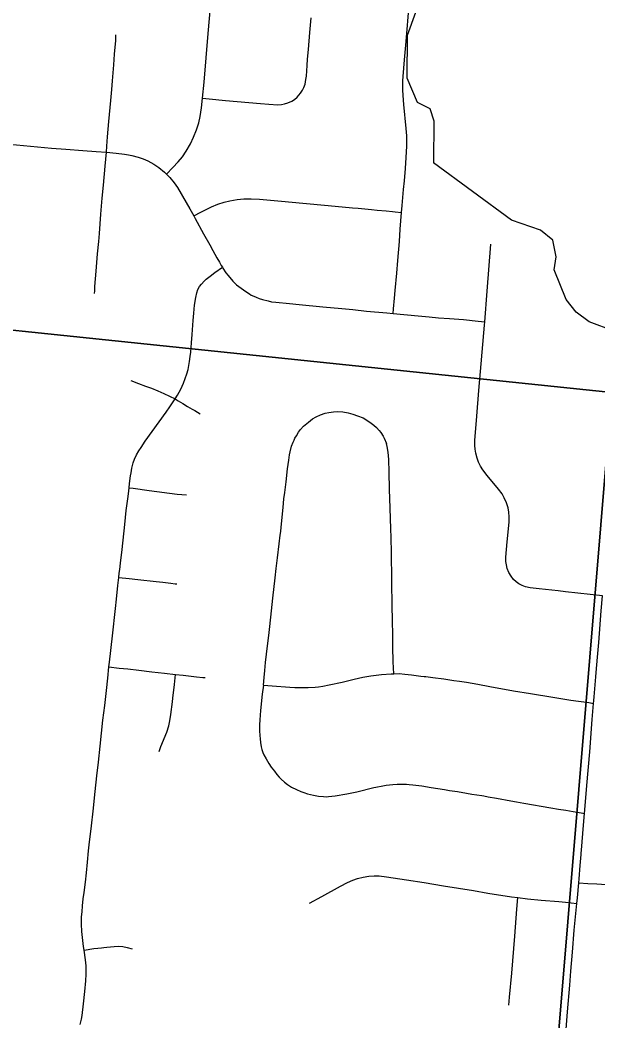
# Model space of a CAD drawing. Extents: x 0 to 34, y 0 to 22.
# Drawn here: x 6.387 to 6.875, y 18.614 to 19.457 of the extents above; entities that cross this region are included whole.
import ezdxf

# ---------------------------------------------------------------- set-up
doc = ezdxf.new("R2010")
doc.units = 0
for name, color, linetype in [('GM_X_City_Street', 7, 'Continuous'), ('GM_X_Corporation', 7, 'Continuous'), ('GM_X_Minor_River', 7, 'Continuous'), ('GM_X_Township_Road', 7, 'Continuous')]:
    doc.layers.add(name, color=color, linetype=linetype)

msp = doc.modelspace()

# ---------------------------------------------------------------- linework, layer by layer
at = {"layer": 'GM_X_City_Street'}
for points in [[(6.51083, 19.32713), (6.51607, 19.33266), (6.52072, 19.33757), (6.52417, 19.34185), (6.52726, 19.34643), (6.53094, 19.35282), (6.53363, 19.35835), (6.53616, 19.3646), (6.53799, 19.37044), (6.53921, 19.37582), (6.54025, 19.38313), (6.54106, 19.39107), (6.54245, 19.40472), (6.54605, 19.44554), (6.55043, 19.49687), (6.55192, 19.51479), (6.55468, 19.5463), (6.55578, 19.55817), (6.55762, 19.57964), (6.55914, 19.59791), (6.55943, 19.60137)], [(6.70193, 19.20975), (6.70228, 19.21359), (6.70314, 19.22278), (6.70367, 19.22908), (6.70495, 19.24383), (6.70586, 19.25433), (6.70708, 19.27038), (6.70782, 19.28078), (6.70904, 19.29478), (6.70955, 19.30066), (6.71065, 19.31411), (6.7113, 19.32152), (6.71216, 19.33201), (6.71294, 19.34131), (6.71318, 19.34607), (6.71334, 19.3506), (6.71331, 19.35935), (6.71288, 19.36559), (6.71081, 19.38592), (6.71025, 19.39332), (6.71006, 19.39824), (6.71011, 19.40563), (6.71032, 19.40932), (6.71148, 19.4235), (6.71279, 19.43897), (6.71542, 19.46984)], [(6.54106, 19.39107), (6.5468, 19.39055), (6.56043, 19.38931), (6.59008, 19.38665), (6.59696, 19.38606), (6.6047, 19.38562), (6.6077, 19.38582), (6.6102, 19.38627), (6.61314, 19.38725), (6.61648, 19.3887), (6.61858, 19.39), (6.62088, 19.39207), (6.62364, 19.39542), (6.62549, 19.3979), (6.62664, 19.40009), (6.62768, 19.40305), (6.62837, 19.40689), (6.62869, 19.4097), (6.62927, 19.41858), (6.62966, 19.42411), (6.63043, 19.43213), (6.63166, 19.44656), (6.63264, 19.45873)], [(6.45021, 19.22651), (6.45031, 19.22887), (6.45049, 19.23257), (6.45154, 19.24536), (6.45277, 19.26001), (6.45367, 19.2703), (6.45422, 19.27704), (6.45546, 19.29334), (6.45669, 19.30687), (6.45758, 19.31783), (6.45903, 19.33393), (6.46016, 19.34564), (6.4605, 19.35076), (6.46116, 19.35854), (6.46224, 19.37138), (6.46394, 19.38913), (6.46458, 19.39839), (6.46521, 19.40579), (6.46635, 19.41937), (6.46698, 19.42811), (6.46799, 19.43966), (6.46821, 19.44449)], [(6.37255, 19.35303), (6.41384, 19.34917), (6.42593, 19.34826), (6.44025, 19.34714), (6.45143, 19.34622), (6.46016, 19.34564), (6.46845, 19.34492), (6.47528, 19.34408), (6.47876, 19.34348), (6.48144, 19.34292), (6.48692, 19.34152), (6.49111, 19.34012), (6.49517, 19.33834), (6.50014, 19.33558), (6.50431, 19.33273), (6.5092, 19.32877), (6.51083, 19.32713), (6.51366, 19.3243), (6.51732, 19.31996), (6.52018, 19.31579), (6.52728, 19.30334), (6.53042, 19.29799), (6.53372, 19.29195), (6.53489, 19.28981), (6.54208, 19.27676), (6.5473, 19.26758), (6.54985, 19.2628), (6.55322, 19.25668), (6.55545, 19.25297), (6.55699, 19.25032), (6.55794, 19.24865), (6.55835, 19.24793), (6.56089, 19.24405), (6.56269, 19.24163), (6.5668, 19.23705), (6.56982, 19.23402), (6.57362, 19.23097), (6.57767, 19.22819), (6.5808, 19.22626), (6.58229, 19.22532), (6.58434, 19.22428), (6.58637, 19.22338), (6.5888, 19.22246), (6.59172, 19.22158), (6.59644, 19.22031), (6.59942, 19.21972), (6.60303, 19.21922), (6.61451, 19.2181), (6.62254, 19.21739), (6.64266, 19.21546), (6.65851, 19.21393), (6.66785, 19.21302), (6.67934, 19.2118), (6.69651, 19.21027), (6.70193, 19.20975), (6.72283, 19.20773), (6.73217, 19.20682), (6.74017, 19.20617), (6.74938, 19.20547), (6.76115, 19.20459), (6.77353, 19.20339), (6.77908, 19.20285)], [(6.53372, 19.29195), (6.53987, 19.29503), (6.54483, 19.29752), (6.54875, 19.2995), (6.55394, 19.30173), (6.55931, 19.30354), (6.56418, 19.30475), (6.57036, 19.3058), (6.57598, 19.30634), (6.58225, 19.30646), (6.58912, 19.30613), (6.60147, 19.30496), (6.60764, 19.30445), (6.6256, 19.30275), (6.64716, 19.30079), (6.66752, 19.29889), (6.67245, 19.29845), (6.68353, 19.29745), (6.68844, 19.29694), (6.69599, 19.2962), (6.70122, 19.29567), (6.70363, 19.2954), (6.70904, 19.29478)], [(6.87829, 18.97202), (6.84704, 18.97531), (6.84088, 18.97599), (6.82482, 18.97774), (6.81748, 18.9786), (6.81335, 18.9795), (6.81054, 18.98052), (6.80789, 18.98188), (6.80548, 18.98359), (6.80337, 18.98565), (6.80122, 18.98854), (6.79943, 18.99168), (6.79807, 18.99502), (6.79728, 18.99789), (6.79693, 19.00084), (6.79694, 19.00448), (6.79799, 19.01739), (6.79879, 19.02544), (6.7996, 19.03415), (6.79973, 19.03858), (6.79942, 19.04239), (6.79868, 19.04616), (6.79732, 19.05039), (6.79556, 19.05447), (6.79366, 19.0578), (6.7907, 19.0619), (6.78112, 19.07335), (6.77734, 19.07818), (6.77544, 19.08121), (6.77388, 19.08445), (6.77267, 19.08788), (6.77164, 19.09201), (6.77106, 19.09557), (6.77082, 19.09858), (6.77084, 19.10284), (6.77227, 19.12324), (6.77413, 19.14489), (6.77549, 19.16097), (6.77885, 19.19996), (6.77908, 19.20285), (6.7811, 19.22844), (6.78425, 19.26805)], [(6.43794, 18.61088), (6.43905, 18.61519), (6.43957, 18.61832), (6.44075, 18.6282), (6.44189, 18.63871), (6.44271, 18.64745), (6.44315, 18.65315), (6.44304, 18.66019), (6.44248, 18.66523), (6.44138, 18.67351), (6.44092, 18.67652), (6.43946, 18.68916), (6.43913, 18.69543), (6.43924, 18.70135), (6.43957, 18.70583), (6.44002, 18.71086), (6.44069, 18.71668), (6.44138, 18.72198), (6.44238, 18.73058), (6.44326, 18.7386), (6.44416, 18.74743), (6.44517, 18.75705), (6.44573, 18.76209), (6.44751, 18.77819), (6.44886, 18.79049), (6.45053, 18.80705), (6.4521, 18.82024), (6.45344, 18.83176), (6.45492, 18.8452), (6.45725, 18.86722), (6.4587, 18.87963), (6.46015, 18.89227), (6.46127, 18.90267), (6.46228, 18.912), (6.46273, 18.91612), (6.46523, 18.93829), (6.46777, 18.9611), (6.46854, 18.96905), (6.46986, 18.98071), (6.47061, 18.98746), (6.47101, 18.99109), (6.47134, 18.99407), (6.47197, 18.99942), (6.47332, 19.01105), (6.47557, 19.03201), (6.47688, 19.04377), (6.47815, 19.05361), (6.4787, 19.05791), (6.4793, 19.06297), (6.47973, 19.06655), (6.4804, 19.07289), (6.48089, 19.07562), (6.48163, 19.07938), (6.48275, 19.08386), (6.48375, 19.08699), (6.48543, 19.09068), (6.48756, 19.09415), (6.48935, 19.09694), (6.49292, 19.10209), (6.49874, 19.11036), (6.5104, 19.12653), (6.51359, 19.13111), (6.51712, 19.13622), (6.51812, 19.1378), (6.52013, 19.14097), (6.52279, 19.14593), (6.52507, 19.15103), (6.52659, 19.1551), (6.52793, 19.1589), (6.52894, 19.1627), (6.52961, 19.16595), (6.53017, 19.16941), (6.53073, 19.17366), (6.53118, 19.17724), (6.53196, 19.18507), (6.53241, 19.19201), (6.5333, 19.20386), (6.53386, 19.21012), (6.53442, 19.21672), (6.53543, 19.22332), (6.53632, 19.22724), (6.53733, 19.22992), (6.53867, 19.23238), (6.54024, 19.23451), (6.54255, 19.23697), (6.54426, 19.23866), (6.54756, 19.24131), (6.55163, 19.24419), (6.55794, 19.24865)], [(6.48085, 19.15331), (6.48722, 19.15085), (6.49315, 19.1485), (6.49807, 19.14671), (6.50355, 19.14459), (6.50858, 19.14235), (6.51812, 19.1378)], [(6.51812, 19.1378), (6.52077, 19.1362), (6.52447, 19.13396), (6.5286, 19.1315), (6.53252, 19.12927), (6.53476, 19.12792), (6.53923, 19.12524)], [(6.59247, 18.8966), (6.59317, 18.90322), (6.59375, 18.90888), (6.59438, 18.9157), (6.59595, 18.92969), (6.59693, 18.93849), (6.59749, 18.94341), (6.59864, 18.95403), (6.60055, 18.96988), (6.60247, 18.98715), (6.60335, 18.99501), (6.60445, 19.00382), (6.60585, 19.01583), (6.60675, 19.02311), (6.60705, 19.02611), (6.60749, 19.02974), (6.60908, 19.04626), (6.60979, 19.05364), (6.61043, 19.05882), (6.61156, 19.06798), (6.61291, 19.07898), (6.61391, 19.08615), (6.61462, 19.09073), (6.61509, 19.09316), (6.6163, 19.09792), (6.61753, 19.10139), (6.61831, 19.10312), (6.61907, 19.10468), (6.6203, 19.10682), (6.62207, 19.10972), (6.62378, 19.11193), (6.6264, 19.11484), (6.63044, 19.1182), (6.63388, 19.12088), (6.63684, 19.12272), (6.6406, 19.12442), (6.64451, 19.12577), (6.64756, 19.12648), (6.6516, 19.12705), (6.65523, 19.12712), (6.65948, 19.12684), (6.66396, 19.12613), (6.66801, 19.12506), (6.67184, 19.12364), (6.67653, 19.12172), (6.6805, 19.11945), (6.68334, 19.11747), (6.68561, 19.11562), (6.68781, 19.11363), (6.69001, 19.11129), (6.69143, 19.10951), (6.69335, 19.10653), (6.69434, 19.10462), (6.69636, 19.10014)], [(6.70231, 18.9063), (6.70188, 18.9163), (6.70181, 18.91803), (6.70161, 18.92731), (6.70152, 18.93274), (6.7015, 18.93698), (6.70147, 18.94229), (6.70146, 18.94404), (6.70144, 18.94571), (6.70144, 18.9472), (6.70144, 18.94856), (6.70139, 18.95016), (6.70128, 18.95411), (6.70116, 18.96061), (6.70108, 18.9673), (6.70089, 18.97963), (6.70064, 18.99324), (6.70054, 19.00005), (6.70036, 19.01118), (6.70021, 19.01797), (6.70011, 19.02104), (6.6999, 19.02842), (6.69939, 19.04574), (6.69888, 19.06185), (6.6985, 19.07612), (6.69821, 19.08666), (6.69769, 19.09283), (6.69692, 19.09772), (6.69636, 19.10014)], [(6.4793, 19.06297), (6.48278, 19.0625), (6.4963, 19.06066), (6.51968, 19.05769), (6.52771, 19.05697)], [(6.47061, 18.98746), (6.47937, 18.98649), (6.48674, 18.98567), (6.50216, 18.98394), (6.50771, 18.98333), (6.51448, 18.98257), (6.51816, 18.98214), (6.51939, 18.98199)], [(6.46228, 18.912), (6.47088, 18.9111), (6.47827, 18.91032), (6.48749, 18.9093), (6.49855, 18.90797), (6.50899, 18.90675), (6.51848, 18.90569), (6.52498, 18.90497), (6.53605, 18.90376), (6.54156, 18.90317), (6.54339, 18.90299)], [(6.50448, 18.84084), (6.50608, 18.84488), (6.51099, 18.85698), (6.51272, 18.86229), (6.51371, 18.86651), (6.51459, 18.87204), (6.51577, 18.88253), (6.5161, 18.88563), (6.51748, 18.89731), (6.51848, 18.90569)], [(6.59247, 18.8966), (6.59982, 18.89612), (6.61469, 18.89502), (6.61904, 18.89479), (6.62218, 18.89469), (6.62593, 18.89466), (6.63036, 18.89474), (6.63604, 18.8951), (6.63906, 18.89538), (6.64254, 18.89584), (6.64794, 18.89684), (6.65881, 18.89925), (6.66896, 18.90181), (6.67625, 18.90327), (6.68295, 18.90442), (6.69212, 18.90567), (6.7001, 18.90628), (6.70231, 18.9063), (6.70684, 18.90634), (6.71173, 18.90603), (6.71723, 18.90538), (6.72514, 18.90436), (6.72814, 18.90399), (6.72934, 18.90386), (6.7354, 18.90311), (6.74455, 18.90189), (6.75304, 18.90068), (6.75783, 18.89997), (6.76367, 18.89906), (6.77336, 18.89736), (6.78325, 18.89556), (6.80331, 18.89199), (6.8177, 18.8896), (6.83657, 18.88658), (6.85168, 18.88411), (6.8667, 18.88191), (6.87079, 18.88131)], [(6.59247, 18.8966), (6.59157, 18.88915), (6.59095, 18.88373), (6.58998, 18.87509), (6.58973, 18.87158), (6.58942, 18.86721), (6.58927, 18.86353), (6.58927, 18.85805), (6.58942, 18.85415), (6.5897, 18.85131), (6.58998, 18.84847), (6.59069, 18.84457), (6.59119, 18.8425), (6.59204, 18.83995), (6.59289, 18.83796), (6.59481, 18.83448), (6.59715, 18.83065), (6.59914, 18.82745), (6.60177, 18.82412), (6.60368, 18.82149), (6.60565, 18.81928), (6.60749, 18.81744), (6.61019, 18.81496), (6.61277, 18.81304), (6.61618, 18.81084), (6.6203, 18.80871), (6.62413, 18.80708), (6.62662, 18.80623), (6.62974, 18.80509), (6.63481, 18.80384), (6.63901, 18.80308), (6.64325, 18.80272), (6.64564, 18.80268), (6.64749, 18.80281), (6.65296, 18.80347), (6.66271, 18.80512), (6.67117, 18.80689), (6.68548, 18.81036), (6.68716, 18.81077), (6.69304, 18.81195), (6.69606, 18.81239), (6.70158, 18.81299), (6.70518, 18.81319), (6.70843, 18.81333), (6.71029, 18.81334), (6.71303, 18.81327), (6.71525, 18.81309), (6.71843, 18.81278), (6.72097, 18.81245), (6.72612, 18.81171), (6.73397, 18.81049), (6.73958, 18.80955), (6.74507, 18.80869), (6.74933, 18.80802), (6.75614, 18.80697), (6.76374, 18.80574), (6.76831, 18.80495), (6.7766, 18.80366), (6.77833, 18.80334), (6.78187, 18.80271), (6.78906, 18.80142), (6.80112, 18.79931), (6.80583, 18.79849), (6.81194, 18.79737), (6.8348, 18.79342), (6.84128, 18.79225), (6.84734, 18.79127), (6.85372, 18.7902), (6.86034, 18.78906), (6.86322, 18.78856)], [(6.63125, 18.71296), (6.64166, 18.71859), (6.65743, 18.72727), (6.66339, 18.73049), (6.66785, 18.73246), (6.6719, 18.73381), (6.67665, 18.73499), (6.68147, 18.7358), (6.68572, 18.73611), (6.68772, 18.7361), (6.68996, 18.73599), (6.69632, 18.73524), (6.71324, 18.73271), (6.72788, 18.73027), (6.74434, 18.72759), (6.76947, 18.72355), (6.78172, 18.72149), (6.80167, 18.71838), (6.80696, 18.71766), (6.81518, 18.71666), (6.82671, 18.7156), (6.84154, 18.7143), (6.84705, 18.71375), (6.85672, 18.71277)], [(6.85827, 18.7301), (6.86604, 18.7297), (6.87347, 18.72931), (6.88524, 18.72848), (6.91067, 18.72695), (6.92866, 18.72588), (6.93797, 18.72542), (6.94569, 18.72504)], [(6.79948, 18.62694), (6.80004, 18.63375), (6.8018, 18.65415), (6.80437, 18.68507), (6.80619, 18.70798), (6.80696, 18.71766)], [(6.44138, 18.67351), (6.44954, 18.67469), (6.45305, 18.67519), (6.45611, 18.6755), (6.45795, 18.67574), (6.46041, 18.67595), (6.4666, 18.67661), (6.47033, 18.67673), (6.47404, 18.67645), (6.47768, 18.67565), (6.48188, 18.67452)]]:
    msp.add_lwpolyline(points, dxfattribs=at)
at = {"layer": 'GM_X_Corporation'}
for points in [[(6.97134, 20.15852), (6.88634, 19.14308), (5.88653, 19.24719), (5.98271, 20.25288)], [(6.88634, 19.14308), (6.80258, 18.13648), (5.79402, 18.23883), (5.88653, 19.24719)], [(7.91428, 19.0453), (7.827, 18.03271), (6.80258, 18.13648), (6.88634, 19.14308)]]:
    msp.add_lwpolyline(points, close=True, dxfattribs=at)
at = {"layer": 'GM_X_Minor_River'}
for points in [[(6.76218, 19.54839), (6.7335, 19.49926), (6.71381, 19.44386), (6.71347, 19.40819), (6.72217, 19.38789), (6.73268, 19.38237), (6.73627, 19.37204), (6.73579, 19.33679)], [(6.8881, 19.19497), (6.86701, 19.20264), (6.85616, 19.21085), (6.84764, 19.22167), (6.83749, 19.24658), (6.83922, 19.25756), (6.83645, 19.27167), (6.82599, 19.27987), (6.80149, 19.28838), (6.73579, 19.33679)]]:
    msp.add_lwpolyline(points, dxfattribs=at)
at = {"layer": 'GM_X_Township_Road'}
for points in [[(6.87079, 18.88131), (6.871, 18.88379), (6.87126, 18.88688), (6.87272, 18.90357), (6.87307, 18.90727), (6.87418, 18.92026), (6.87516, 18.93264), (6.87729, 18.95927), (6.87829, 18.97202)], [(6.86322, 18.78856), (6.86379, 18.79512), (6.86525, 18.81203), (6.86765, 18.84044), (6.86964, 18.86771), (6.87079, 18.88131)], [(6.85827, 18.7301), (6.85855, 18.7335), (6.8595, 18.74463), (6.86035, 18.75386), (6.86046, 18.7551), (6.86063, 18.75756), (6.86234, 18.77857), (6.86322, 18.78856)], [(6.85672, 18.71277), (6.85718, 18.71749), (6.85827, 18.7301)], [(6.83429, 18.43725), (6.83518, 18.4476), (6.83693, 18.46548), (6.83826, 18.48282), (6.84009, 18.50698), (6.84202, 18.53238), (6.84286, 18.54415), (6.84388, 18.56027), (6.84517, 18.57681), (6.84681, 18.59594), (6.8488, 18.62156), (6.85077, 18.64383), (6.85178, 18.65564), (6.85298, 18.67185), (6.85451, 18.69025), (6.85672, 18.71277)]]:
    msp.add_lwpolyline(points, dxfattribs=at)

doc.saveas('drawing.dxf')
